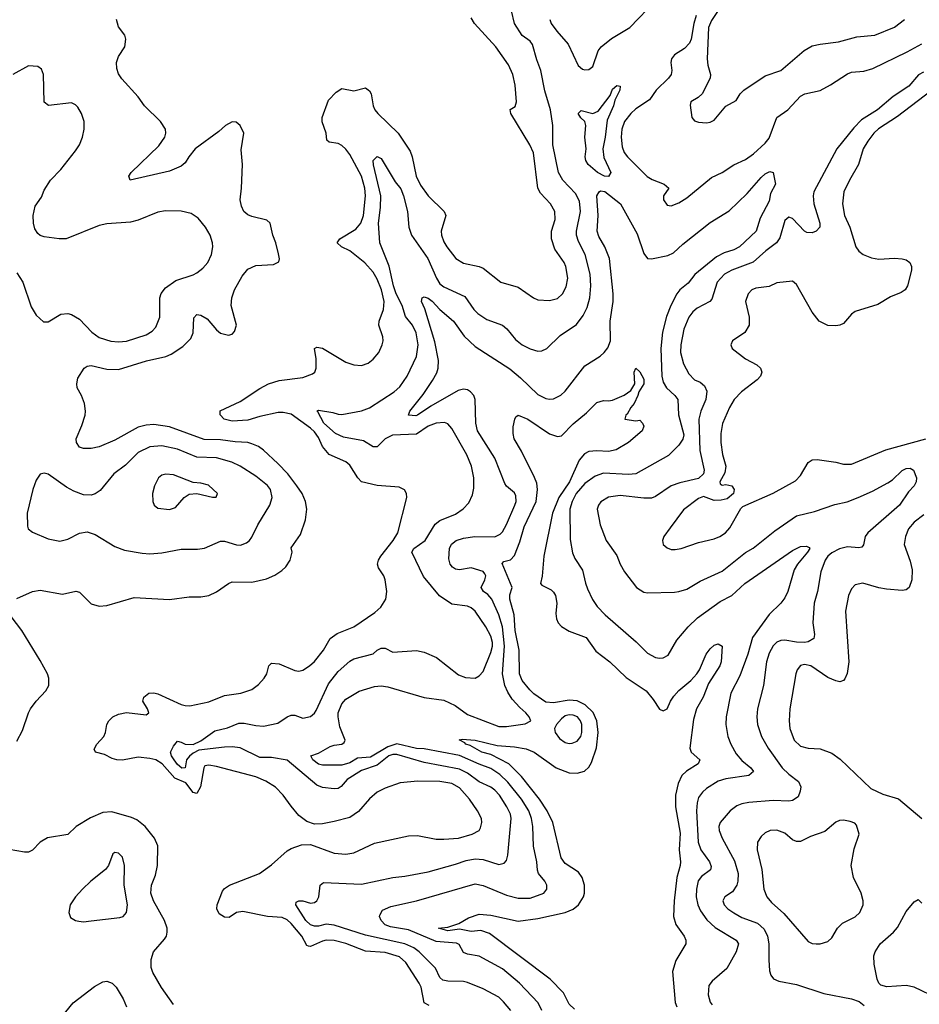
# Model space of a CAD drawing. Header units: inches. Extents: x 1173000 to 1307049, y 522583 to 678455.
# Tile 553 of 617: x 1223925 to 1228517, y 653502 to 658529. Entities that reach past the tile are written whole.
import ezdxf

# ---------------------------------------------------------------- set-up
doc = ezdxf.new("R2010")
doc.units = ezdxf.units.IN
doc.header["$MEASUREMENT"] = 0
doc.layers.add('B2625', color=7, linetype='Continuous')

msp = doc.modelspace()

# ---------------------------------------------------------------- linework, layer by layer
at = {"layer": 'B2625', "color": 5}
for points, elevation in [([(1226631.7, 658530), (1226638.5, 658510), (1226665.8, 658470), (1226724.4, 658404.4), (1226776, 658296), (1226797.3, 658277.3), (1226810, 658272.7), (1226830, 658274.9), (1226850, 658290.6), (1226878.2, 658370), (1226892.7, 658390), (1226946, 658434), (1227039.5, 658490), (1227173.8, 658630)], 1060), ([(1227502.9, 658597.1), (1227455.4, 658524.6), (1227441.5, 658490), (1227433.7, 658330), (1227437.6, 658297.6), (1227451.7, 658250), (1227449.1, 658230), (1227408.8, 658151.2), (1227388.5, 658131.5), (1227351.3, 658110), (1227347.1, 658092.9), (1227355.5, 658030), (1227370, 658013.4), (1227390, 658006.4), (1227430, 658003.6), (1227450, 658006.7), (1227470, 658017), (1227530, 658087.7), (1227582.4, 658117.6), (1227601.6, 658150), (1227620.9, 658170), (1227730, 658243), (1227810, 658270.4), (1227928.2, 658371.8), (1227970, 658395.3), (1228010, 658404.6), (1228104, 658416), (1228197.5, 658442.5), (1228290, 658450.2), (1228390, 658491.3), (1228440.4, 658530)], 1080), ([(1226015.4, 653495.4), (1225990, 653508.9), (1225973.5, 653590), (1225964.6, 653610), (1225895.6, 653715.6), (1225864, 653744), (1225790, 653766.2), (1225690, 653772.9), (1225590, 653813.1), (1225530, 653827.1), (1225490, 653829), (1225470, 653825.1), (1225410, 653796.7), (1225399.1, 653799.1), (1225390, 653802.3), (1225365, 653850), (1225310, 653914), (1225290, 653933.9), (1225265, 653945), (1225189.6, 653949.6), (1225064.1, 653975.9), (1225032.4, 653970), (1224994.3, 653945.7), (1224970, 653946.4), (1224943.8, 653963.8), (1224930.7, 653990), (1224932.2, 654010), (1224961, 654079), (1224970, 654093.1), (1224996.2, 654110), (1225149.5, 654170), (1225210, 654214.4), (1225290, 654285.7), (1225310, 654298), (1225364.2, 654315.8), (1225410, 654317.6), (1225530, 654274.2), (1225590, 654268.4), (1225630, 654275.2), (1225735.9, 654324.1), (1225910, 654363), (1225956, 654364), (1226050, 654346), (1226090, 654344.6), (1226165.2, 654350), (1226234, 654370), (1226269.7, 654390), (1226277.3, 654402.7), (1226284.5, 654430), (1226281.4, 654450), (1226261.4, 654490), (1226221.1, 654550), (1226170, 654607.4), (1226130, 654629.4), (1226070, 654639.7), (1225958, 654642), (1225867.2, 654632.8), (1225790, 654606.5), (1225750, 654586), (1225710, 654550.9), (1225654.3, 654485.7), (1225610, 654456.2), (1225530, 654435), (1225470, 654423.5), (1225430, 654421.3), (1225390, 654435.8), (1225350, 654466.3), (1225310, 654513), (1225269.8, 654570), (1225230.5, 654610.5), (1225181.3, 654641.3), (1225130, 654663.2), (1224930, 654716.5), (1224890, 654722.3), (1224870, 654719.2), (1224864.8, 654710), (1224848.1, 654611.9), (1224830, 654578.7), (1224810, 654582.7), (1224773.1, 654633.1), (1224717.1, 654657.1), (1224652.7, 654730), (1224619.8, 654750), (1224590, 654757.9), (1224530, 654764.5), (1224450, 654749.2), (1224420.9, 654750), (1224396.6, 654756.6), (1224358, 654778), (1224312.3, 654790), (1224305.2, 654805.2), (1224318, 654830), (1224353.8, 654870), (1224362.3, 654890), (1224369.8, 654930), (1224380.9, 654950), (1224399.7, 654970), (1224430, 654983.9), (1224470, 654991.2), (1224570, 654980.4), (1224583.7, 654990), (1224577.4, 655010), (1224554.2, 655050), (1224558.7, 655070), (1224583.6, 655090), (1224610, 655092.9), (1224630, 655088), (1224750, 655033.4), (1224770, 655026.9), (1224793.9, 655026.1), (1224890, 655047.2), (1224970, 655078.4), (1225054, 655090), (1225110, 655108.9), (1225144.7, 655135.3), (1225173.4, 655166.6), (1225185.7, 655190), (1225196.9, 655230), (1225210, 655244.4), (1225250, 655240.2), (1225330, 655206), (1225350, 655203.6), (1225370, 655207.8), (1225404.7, 655230), (1225430, 655253.1), (1225475.3, 655310), (1225510.5, 655369.5), (1225520.9, 655379.1), (1225545.2, 655394.8), (1225629.9, 655430.1), (1225737.9, 655502.1), (1225768.2, 655530), (1225793.5, 655570), (1225799.8, 655610), (1225789.8, 655670), (1225783.5, 655690), (1225756.8, 655730), (1225751.4, 655750), (1225755.6, 655770), (1225767.9, 655790), (1225830.6, 655870), (1225854.8, 655910), (1225900.5, 656090), (1225899.6, 656110), (1225889.7, 656129.7), (1225861.7, 656141.7), (1225750, 656151.4), (1225669.9, 656169.9), (1225650.5, 656190.5), (1225610, 656254.8), (1225590, 656271.4), (1225504.6, 656310), (1225471.1, 656350), (1225450, 656396.8), (1225430, 656424.3), (1225410, 656444.1), (1225310, 656514.9), (1225270, 656524.3), (1225243.7, 656523.7), (1225150, 656503.3), (1225090, 656484.7), (1225010, 656480.3), (1224968.4, 656490), (1224947.5, 656512.5), (1224948.4, 656531.6), (1225050, 656580.1), (1225150, 656645.8), (1225195.8, 656670), (1225250, 656687.1), (1225370, 656703.3), (1225419.2, 656720.8), (1225430.8, 656730), (1225437.8, 656750), (1225438.2, 656798.2), (1225429.6, 656850), (1225442.4, 656857.6), (1225470, 656851.6), (1225590, 656781.3), (1225630, 656767.8), (1225670, 656764.2), (1225704.1, 656775.9), (1225730, 656796.4), (1225757.4, 656830), (1225775.8, 656870), (1225780.5, 656890), (1225778, 656910), (1225758, 656970), (1225759.8, 656990), (1225781.7, 657050), (1225785.8, 657090), (1225771.5, 657150), (1225750, 657205.1), (1225730, 657241.1), (1225687.4, 657287.4), (1225610, 657348.4), (1225568.3, 657370), (1225545.3, 657390), (1225558.7, 657410), (1225640.3, 657459.7), (1225666.3, 657490), (1225679.9, 657530), (1225689.4, 657630.6), (1225686.3, 657670), (1225670.3, 657730), (1225610, 657841), (1225590, 657869.1), (1225570, 657887), (1225550, 657896.5), (1225504.5, 657904.5), (1225493.5, 657913.5), (1225488.7, 657950), (1225468.3, 658008.3), (1225469.1, 658030), (1225501.8, 658118.2), (1225540, 658160), (1225570, 658178.2), (1225630, 658166.7), (1225690, 658181.1), (1225710, 658166.7), (1225719.7, 658150), (1225729.2, 658090), (1225738.5, 658070), (1225753.8, 658050), (1225856.2, 657950), (1225918.5, 657858.5), (1225928.6, 657830), (1225948.8, 657730), (1225970, 657684.4), (1226010, 657630.2), (1226091.8, 657550), (1226100.8, 657530), (1226076.9, 657450), (1226077.8, 657430), (1226090, 657394.9), (1226104.5, 657370), (1226151.8, 657310), (1226190, 657286.4), (1226270, 657269.3), (1226290, 657260.7), (1226381.6, 657190), (1226470, 657163.6), (1226546.7, 657110), (1226570, 657099.1), (1226630, 657095.2), (1226670, 657106.2), (1226695.3, 657130), (1226714.5, 657165.5), (1226722.3, 657210), (1226712.5, 657270), (1226704.2, 657290), (1226657.2, 657357.2), (1226639, 657410), (1226639.5, 657450), (1226658.2, 657510), (1226656.5, 657550), (1226634, 657590), (1226583.2, 657643.2), (1226568.8, 657668.8), (1226546.9, 657850), (1226529.3, 657890), (1226431.8, 658050), (1226428.7, 658071.3), (1226453.5, 658086.5), (1226460.3, 658110), (1226454.8, 658194.8), (1226442.4, 658250), (1226419.2, 658299.2), (1226354.8, 658390), (1226246.6, 658510), (1226230, 658539)], 1080), ([(1226431.4, 653470), (1226395, 653515), (1226370, 653537.7), (1226290, 653581.7), (1226210, 653614.1), (1226190, 653619.2), (1226110, 653620.7), (1226085.2, 653625.2), (1226070, 653639.7), (1226047.2, 653687.2), (1225964.4, 653770), (1225936.8, 653790), (1225890.8, 653810), (1225690, 653854.4), (1225530, 653906.7), (1225490, 653910.4), (1225450, 653901.1), (1225430, 653901.2), (1225410, 653908), (1225384.8, 653930), (1225333.7, 654010), (1225335.9, 654024.1), (1225349, 654031), (1225370, 654030.2), (1225410, 654018.2), (1225430, 654021.8), (1225442, 654030), (1225452.4, 654050), (1225458.7, 654110), (1225476, 654124), (1225670, 654115.5), (1225830, 654149.2), (1225890, 654155.6), (1226010, 654177.7), (1226150, 654216.8), (1226203.8, 654236.2), (1226250, 654244.7), (1226290, 654240.7), (1226370, 654216.6), (1226397.4, 654222.6), (1226410, 654235.5), (1226417.1, 654262.9), (1226433.9, 654450), (1226430, 654472.8), (1226412.2, 654510), (1226373.3, 654570), (1226350, 654595), (1226330, 654611.2), (1226270, 654638.8), (1226210, 654682.4), (1226170, 654702.6), (1225990, 654737.1), (1225850, 654778.3), (1225830, 654778.1), (1225810, 654771.5), (1225750, 654722.6), (1225670, 654696.4), (1225596.3, 654650), (1225565.6, 654614.4), (1225550, 654604.5), (1225530, 654601.7), (1225470, 654609.8), (1225441.1, 654621.1), (1225290, 654748.1), (1225210, 654762.6), (1225150, 654762.3), (1225050, 654810.8), (1225010, 654816.4), (1224970, 654815.8), (1224840.1, 654799.9), (1224810, 654784.7), (1224791.1, 654768.9), (1224776, 654750), (1224770.5, 654709.5), (1224752.7, 654707.3), (1224730, 654726.2), (1224712.8, 654750), (1224699.6, 654770), (1224695.2, 654790), (1224710, 654820.9), (1224730, 654845.8), (1224750, 654841.3), (1224770, 654830.1), (1224811.1, 654828.9), (1224850, 654847.6), (1224921.4, 654898.6), (1224986.5, 654913.5), (1225042.8, 654937.2), (1225070, 654938.1), (1225130, 654925.9), (1225170, 654923), (1225243.2, 654936.8), (1225290, 654970.3), (1225310, 654979), (1225330, 654977.7), (1225370, 654962.8), (1225410, 654971.3), (1225430, 654988), (1225438.6, 655001.4), (1225501.9, 655138.1), (1225550, 655201.4), (1225610, 655254.7), (1225630, 655266.8), (1225730, 655291.8), (1225750, 655310.1), (1225770, 655320.7), (1225790, 655320.1), (1225830, 655300.6), (1225950, 655308), (1225990, 655300.8), (1226052.6, 655272.6), (1226165, 655185), (1226201, 655170), (1226250, 655167.6), (1226270, 655179), (1226290, 655200.9), (1226330, 655298.6), (1226337.5, 655330), (1226338.1, 655350), (1226330, 655381.7), (1226304.9, 655430), (1226250, 655509.8), (1226230, 655526), (1226210, 655534.5), (1226130, 655545), (1226067.5, 655587.5), (1225985.7, 655685.7), (1225927, 655810), (1225937.3, 655830), (1225993.8, 655870), (1226045.6, 655954.4), (1226070, 655972.6), (1226150, 656005.4), (1226188.8, 656031.2), (1226217.2, 656062.8), (1226236.5, 656103.5), (1226242.7, 656137.3), (1226243.2, 656190), (1226231.7, 656250), (1226207.8, 656307.8), (1226130, 656442.9), (1226110, 656466), (1226093, 656473), (1226050, 656468.7), (1226010, 656454.2), (1225950, 656413.6), (1225828, 656408), (1225791.1, 656390), (1225750, 656348.4), (1225730, 656348.6), (1225679.9, 656379.9), (1225577.3, 656397.3), (1225536.8, 656416.8), (1225477.7, 656470), (1225447.2, 656527.2), (1225440.9, 656530), (1225450, 656536.4), (1225523.9, 656523.9), (1225550, 656514.7), (1225570, 656514.2), (1225670, 656533.1), (1225710, 656547.9), (1225836.4, 656630), (1225864.5, 656655.5), (1225903.2, 656710), (1225951.2, 656810), (1225959.4, 656870), (1225948.1, 656930), (1225929.6, 656969.6), (1225894.7, 657014.7), (1225877.1, 657070), (1225847.3, 657130), (1225833.4, 657170), (1225810.5, 657270.5), (1225763.5, 657390), (1225756.6, 657490), (1225766.2, 657570), (1225768.2, 657630), (1225731.6, 657788.4), (1225730, 657811.3), (1225750, 657830.8), (1225770, 657820.5), (1225842.1, 657702.1), (1225870, 657665.2), (1225883.9, 657630), (1225904.1, 657550), (1225910.8, 657470), (1225924, 657430), (1226008.1, 657310), (1226051.8, 657210), (1226070, 657180.9), (1226090, 657165.1), (1226196.9, 657116.9), (1226243.2, 657050), (1226262.7, 657030), (1226310, 656998.8), (1226390.1, 656970.1), (1226411.8, 656951.8), (1226456.5, 656896.5), (1226490.3, 656870), (1226530, 656849.3), (1226570, 656837.2), (1226590, 656838.6), (1226616.3, 656850), (1226683, 656917), (1226766.5, 656973.5), (1226801.3, 657018.7), (1226820.7, 657059.3), (1226835.4, 657110), (1226840.2, 657170), (1226836.1, 657230), (1226811.4, 657330), (1226777.7, 657397.7), (1226766.9, 657430), (1226767.1, 657450), (1226787.4, 657550), (1226782.3, 657602.3), (1226761.2, 657641.2), (1226698, 657710), (1226675.9, 657750), (1226645.8, 657890), (1226645.5, 657990), (1226633.9, 658070), (1226605.4, 658165.4), (1226585.3, 658270), (1226564.3, 658324.3), (1226543, 658403), (1226530, 658419.9), (1226489.2, 658449.2), (1226450.5, 658510), (1226435, 658575)], 1060), ([(1227377.4, 658550), (1227366, 658510), (1227352.4, 658430), (1227343.8, 658410), (1227317.6, 658382.4), (1227267.3, 658350), (1227251.4, 658330), (1227247.9, 658310), (1227253.6, 658270), (1227249.4, 658250), (1227236.3, 658230), (1227173.1, 658170), (1227139.1, 658120.9), (1227070, 658074.5), (1227044.2, 658050), (1227012.2, 658010), (1226998.3, 657970), (1226995, 657930), (1226999.4, 657879.4), (1227010, 657852), (1227026.7, 657830), (1227128.2, 657728.2), (1227153.4, 657713.4), (1227214, 657690), (1227238, 657670), (1227210.4, 657630), (1227210.5, 657610), (1227230, 657582), (1227250, 657579.3), (1227290, 657594.4), (1227330, 657619.5), (1227456.5, 657723.5), (1227510, 657749.1), (1227570, 657788.2), (1227630, 657816.2), (1227670, 657844.1), (1227730, 657898.3), (1227750, 657923.8), (1227789.9, 658030.1), (1227844.8, 658070), (1227910, 658138.9), (1227932.3, 658150), (1228010, 658167.8), (1228063.5, 658196.5), (1228150, 658253.2), (1228170, 658260.7), (1228233.7, 658266.3), (1228279.9, 658280.1), (1228455, 658365), (1228530, 658406.8)], 1060), ([(1223910, 655574.9), (1223990.8, 655609.2), (1224030, 655616.9), (1224143.1, 655596.9), (1224212.2, 655612.2), (1224230, 655606.3), (1224290, 655546.7), (1224330, 655535.3), (1224370, 655537.7), (1224510, 655579.1), (1224690, 655568.9), (1224790, 655582.3), (1224850, 655582), (1224890, 655588.9), (1224930, 655608.1), (1224990, 655650.2), (1225010, 655659.1), (1225110, 655657.3), (1225185.4, 655674.6), (1225226.8, 655693.2), (1225262.5, 655717.5), (1225283.6, 655736.4), (1225305.6, 655770), (1225315.3, 655810), (1225310, 655832), (1225358.8, 655901.2), (1225383.7, 655976.3), (1225389.8, 656030), (1225383.9, 656070), (1225366.6, 656110), (1225339.4, 656150), (1225294, 656210), (1225243, 656263), (1225170, 656330.6), (1225143.1, 656350), (1225110, 656364.6), (1225090, 656371.2), (1225025.6, 656374.4), (1224950, 656384.9), (1224866.3, 656386.3), (1224690, 656450.8), (1224610, 656463.2), (1224570, 656459.6), (1224530, 656449.2), (1224410, 656382.4), (1224330, 656349), (1224290, 656339.3), (1224250, 656339.8), (1224230, 656346.6), (1224214.3, 656370), (1224213.7, 656390), (1224242.7, 656457.3), (1224258.5, 656510), (1224260.4, 656530), (1224255.1, 656570), (1224241.1, 656610), (1224218.9, 656650), (1224216.3, 656670), (1224221, 656699), (1224254, 656750), (1224270, 656761.1), (1224290, 656763.9), (1224370, 656744.8), (1224430, 656744), (1224573, 656787), (1224670.6, 656809.4), (1224698.9, 656821.1), (1224758.5, 656861.5), (1224798.3, 656901.7), (1224809.8, 656930.2), (1224813.4, 657006.6), (1224830, 657024.2), (1224850, 657020.2), (1224882.1, 657002.1), (1224930, 656945.2), (1224950, 656928.1), (1224990, 656918), (1225010, 656924.4), (1225022.3, 656937.7), (1225031, 656970), (1225004.8, 657070), (1225007.4, 657110), (1225021.5, 657150), (1225059.9, 657220.1), (1225090, 657254.9), (1225130, 657274.9), (1225220.5, 657279.5), (1225247.3, 657292.7), (1225251.2, 657308.8), (1225246, 657334), (1225232.5, 657390), (1225216.8, 657430), (1225204.2, 657490), (1225186.1, 657506.1), (1225110, 657524.5), (1225090, 657533.5), (1225069.8, 657550), (1225056.6, 657576.6), (1225049.8, 657610), (1225057.6, 657670), (1225063.1, 657790), (1225055.6, 657864.4), (1225069.6, 657950), (1225050, 657989.4), (1225030, 658005.6), (1225010, 658008), (1224974.9, 657990), (1224940.9, 657959.1), (1224821.2, 657870), (1224788, 657830), (1224770, 657798), (1224750, 657781.8), (1224690, 657755.9), (1224489, 657710), (1224481.6, 657730), (1224493.6, 657750), (1224635, 657885), (1224665.6, 657930), (1224670.7, 657950), (1224668.5, 657970), (1224644, 658010), (1224562.4, 658090), (1224530, 658136.2), (1224446.7, 658226.7), (1224430, 658252.3), (1224420.7, 658280.7), (1224419.8, 658310), (1224430, 658342), (1224462, 658390), (1224467, 658430), (1224462, 658450), (1224430, 658492.7), (1224419.2, 658530)], 1120), ([(1223910, 657237.3), (1223940.4, 657190), (1223983.1, 657063.1), (1224010, 657021), (1224047.3, 656987.3), (1224070, 656986.8), (1224134.6, 657025.4), (1224170, 657029.1), (1224190, 657024.9), (1224230, 657000.7), (1224294.1, 656934.1), (1224330, 656906.3), (1224390, 656888), (1224430, 656884.4), (1224470, 656887.4), (1224570, 656920.2), (1224600.5, 656939.5), (1224619.7, 656960.3), (1224641.2, 657010), (1224641.1, 657110), (1224648, 657132), (1224670, 657160.8), (1224721.9, 657198.1), (1224810, 657227.1), (1224830, 657237.7), (1224859.7, 657260.3), (1224884.8, 657290), (1224904.8, 657330), (1224911.1, 657370), (1224909.7, 657390), (1224896.9, 657430), (1224874, 657470), (1224835.6, 657515.6), (1224799.6, 657539.6), (1224750, 657552.2), (1224670, 657553.1), (1224630, 657547.4), (1224530, 657506.4), (1224490, 657495.1), (1224370, 657486.8), (1224330, 657478.8), (1224162, 657410), (1224126, 657410), (1224050, 657420.7), (1224030, 657427), (1224016.9, 657436.9), (1224001.7, 657461.7), (1223995.1, 657490), (1223994.7, 657530), (1224003.3, 657576.7), (1224036.6, 657623.4), (1224050, 657658.8), (1224082.9, 657710), (1224135.8, 657764.2), (1224210, 657859.1), (1224229.7, 657890), (1224245.4, 657930), (1224253.7, 657970), (1224254, 658010), (1224241.3, 658050), (1224222, 658082), (1224210, 658095.1), (1224190, 658104.5), (1224072, 658092), (1224050, 658109), (1224047, 658250), (1224037, 658277), (1224018, 658290), (1223970, 658294.5), (1223890.2, 658249.8)], 1140), ([(1228538.2, 658261.8), (1228512.4, 658247.6), (1228463.2, 658190), (1228382.9, 658137.1), (1228303.8, 658070), (1228221.8, 658018.2), (1228182.6, 657977.4), (1228095, 657870), (1227978.9, 657650), (1227975.3, 657630), (1227979.1, 657590), (1228009.6, 657490), (1228008.3, 657470), (1227990.8, 657450), (1227970, 657440.3), (1227942.4, 657442.4), (1227929.9, 657449.9), (1227870, 657514.8), (1227850, 657520.8), (1227830, 657504), (1227804.4, 657415.6), (1227788.5, 657390), (1227733.8, 657350), (1227668, 657292), (1227559, 657250), (1227522.2, 657230), (1227484.7, 657190), (1227458, 657102), (1227447.4, 657090), (1227382.7, 657057.3), (1227361.6, 657038.4), (1227340.4, 657010), (1227315.4, 656950), (1227300.1, 656870), (1227298.3, 656830), (1227312.3, 656772.3), (1227340.6, 656720.6), (1227370, 656691.3), (1227398, 656678), (1227420.3, 656660.3), (1227432.9, 656632.9), (1227426.9, 656590), (1227402.1, 656530), (1227390.7, 656489.3), (1227397.2, 656330), (1227419.4, 656230), (1227416, 656210), (1227390, 656186.4), (1227294.6, 656165.4), (1227250.1, 656149.9), (1227170, 656094.4), (1227150, 656086.6), (1227110, 656087), (1226990, 656100.7), (1226930, 656091.7), (1226892, 656068), (1226878.9, 656050), (1226873.1, 656030), (1226888.1, 655950), (1226919, 655870), (1226973.6, 655793.6), (1226990.2, 655750.2), (1227012, 655710), (1227074, 655630), (1227110, 655606.3), (1227130, 655602.6), (1227266.5, 655606.5), (1227290, 655609.2), (1227330, 655622.2), (1227397.5, 655662.5), (1227510, 655712.9), (1227630, 655809.2), (1227668.6, 655831.4), (1227780, 655920), (1227890, 655996.9), (1227981.8, 656018.2), (1228085.8, 656054.2), (1228148.4, 656068.4), (1228205.1, 656090), (1228278, 656122), (1228355.3, 656164.7), (1228379.3, 656180.7), (1228430, 656227.6), (1228450, 656238), (1228470, 656238.9), (1228487.7, 656230), (1228503, 656190), (1228501.3, 656170), (1228490.2, 656150), (1228461, 656119), (1228415.7, 656050), (1228254.7, 655910), (1228240.6, 655890), (1228231.8, 655848.2), (1228223, 655837), (1228207.9, 655832.1), (1228150, 655837.5), (1228110, 655827.7), (1228070, 655806.5), (1228050.2, 655790), (1228037, 655770), (1228014.8, 655710), (1227997.1, 655610), (1227979.7, 655550), (1227973.2, 655450), (1227981.3, 655390), (1227978.9, 655370), (1227950, 655352.8), (1227930.1, 655349.9), (1227890, 655351.1), (1227830, 655361.9), (1227810, 655359.9), (1227790, 655350.6), (1227770, 655332.4), (1227750, 655295.4), (1227737, 655250), (1227720.6, 655130), (1227691.6, 655010), (1227687.8, 654970), (1227690.2, 654930), (1227711.8, 654870), (1227745.2, 654810), (1227816.3, 654710), (1227850, 654677.1), (1227899.5, 654639.5), (1227911.8, 654611.8), (1227909.4, 654590), (1227898.6, 654561.4), (1227870, 654542.5), (1227850, 654539.1), (1227770, 654541.9), (1227646.7, 654533.3), (1227610, 654525.7), (1227585.4, 654514.6), (1227551.6, 654490), (1227500.8, 654430), (1227493.6, 654410), (1227495.5, 654390), (1227511, 654350), (1227574, 654234), (1227592.5, 654170), (1227590.8, 654130), (1227585, 654110), (1227563.7, 654076.3), (1227524.9, 654050), (1227513.4, 654030), (1227520.2, 654010), (1227539.6, 653990), (1227570, 653968.7), (1227610, 653946), (1227690, 653916), (1227725.1, 653885.1), (1227741.7, 653850), (1227749.3, 653810.7), (1227748.3, 653728.3), (1227752.7, 653672.7), (1227758.4, 653650), (1227771.8, 653631.8), (1227800.2, 653620.2), (1227890, 653602.4), (1228030, 653556.9), (1228170, 653530.4), (1228210, 653517.1), (1228235.8, 653495.8)], 1060), ([(1228677.3, 658242.7), (1228404.9, 658035.1), (1228308.2, 657971.8), (1228284.8, 657950), (1228253.1, 657910), (1228230.6, 657869.4), (1228206.7, 657790), (1228160.2, 657710), (1228132.1, 657650), (1228125.2, 657590), (1228134.3, 657530), (1228161.6, 657470), (1228192.9, 657370), (1228208.1, 657348.1), (1228230, 657330.2), (1228272.8, 657312.8), (1228310, 657306.1), (1228390, 657311.5), (1228430, 657308.6), (1228450, 657303), (1228469.1, 657290), (1228477.1, 657270), (1228476, 657250), (1228456.5, 657170), (1228444.9, 657150), (1228424.1, 657135.9), (1228370, 657114.2), (1228304.6, 657075.4), (1228190, 657039.7), (1228170, 657025.6), (1228130, 656978.7), (1228111.1, 656968.9), (1228090, 656966.2), (1228050, 656967.6), (1228005.4, 656990), (1227970, 657036.9), (1227890, 657176.9), (1227870, 657195.1), (1227790, 657185.1), (1227750, 657167.6), (1227681.8, 657158.2), (1227662.4, 657150), (1227643.1, 657130), (1227629.2, 657090), (1227647.9, 657010), (1227648.8, 656970), (1227627, 656933), (1227562.8, 656890), (1227554, 656870), (1227560.7, 656850), (1227630, 656798), (1227686.9, 656766.9), (1227706, 656750), (1227713.1, 656730), (1227705.7, 656710), (1227688.9, 656690), (1227609.2, 656630), (1227572, 656590), (1227547.8, 656550), (1227512, 656468), (1227503.7, 656416.3), (1227504.4, 656370), (1227512.9, 656310), (1227529.5, 656249.5), (1227524.4, 656215.6), (1227498.3, 656170), (1227499.6, 656159.6), (1227510, 656152.4), (1227530, 656156.1), (1227559.1, 656150), (1227571.8, 656130), (1227568.4, 656110), (1227536.4, 656083.6), (1227504.7, 656075.3), (1227470, 656074), (1227414.7, 656094.7), (1227390, 656085.1), (1227313.4, 656026.6), (1227244.5, 655935.5), (1227213.1, 655890), (1227205.2, 655870), (1227209, 655850), (1227230, 655833.1), (1227250, 655824.9), (1227270, 655824.7), (1227301.2, 655830), (1227390, 655860.2), (1227470, 655878.9), (1227498, 655890), (1227527.3, 655910), (1227550, 655934.3), (1227606.4, 656033.6), (1227616.2, 656043.8), (1227770, 656111.8), (1227884.3, 656175.7), (1227910, 656201.7), (1227950, 656268.8), (1227970, 656282.4), (1227995.9, 656284.1), (1228090, 656270.2), (1228130, 656259.7), (1228170, 656259.3), (1228346.1, 656333.9), (1228550, 656389.5)], 1080), ([(1226589.8, 653470), (1226570.7, 653510), (1226476.2, 653610), (1226390, 653682.6), (1226270, 653747.4), (1226210, 653758), (1226190, 653766.8), (1226167.3, 653807.3), (1226154.2, 653814.2), (1226050, 653822.1), (1225910, 653881.9), (1225818.1, 653898.1), (1225790, 653908.1), (1225770.7, 653930), (1225761.1, 653950), (1225762.9, 653957.1), (1225777.4, 653982.6), (1225818.7, 654001.3), (1225950, 654030.1), (1226250, 654117.3), (1226290, 654108.8), (1226410, 654059), (1226470, 654044.3), (1226530, 654044.3), (1226601.1, 654070), (1226615.1, 654090), (1226615.5, 654110), (1226606.2, 654130), (1226573.6, 654170), (1226567.5, 654187.5), (1226563.9, 654230), (1226548, 654310), (1226544.1, 654410), (1226537.3, 654450), (1226522.9, 654490), (1226486, 654550), (1226416, 654636), (1226375.9, 654675.9), (1226330, 654706.7), (1226270, 654727.5), (1226170, 654773.2), (1225990, 654807.3), (1225950, 654809), (1225850, 654831.4), (1225803.3, 654816.7), (1225715.4, 654764.6), (1225650, 654759), (1225610, 654734.9), (1225570, 654722.7), (1225470, 654723.2), (1225450, 654729), (1225421.8, 654750), (1225411.6, 654770), (1225450, 654784.3), (1225510, 654818.4), (1225530, 654826), (1225569.7, 654830.3), (1225580.7, 654839.3), (1225587, 654850), (1225558.9, 654918.9), (1225549.8, 654969.8), (1225550.8, 654990), (1225570, 655037.1), (1225590, 655059.3), (1225658.5, 655101.5), (1225735.5, 655124.5), (1225770, 655127.9), (1225803.4, 655123.4), (1225990, 655068.1), (1226090, 655054.9), (1226147, 655027), (1226210, 654981.9), (1226370, 654920.7), (1226410, 654920.9), (1226505.4, 654934.6), (1226533.6, 654950), (1226524.7, 654970), (1226508.2, 654990), (1226477, 655017), (1226439.4, 655059.4), (1226416, 655096), (1226400.9, 655130), (1226389.5, 655190), (1226399.3, 655330), (1226388.8, 655430), (1226371.3, 655491.3), (1226334.8, 655570), (1226314.1, 655594.1), (1226292.4, 655610), (1226281, 655630), (1226299.5, 655670), (1226303.4, 655690), (1226299.5, 655699.5), (1226290, 655712.4), (1226230, 655730.6), (1226170, 655720.6), (1226150, 655724.2), (1226134.5, 655734.5), (1226122.4, 655750), (1226115.9, 655775.9), (1226119.3, 655830), (1226129.3, 655850.7), (1226153, 655870), (1226190, 655882.6), (1226248.7, 655891.3), (1226350, 655888.7), (1226377.9, 655902.1), (1226390, 655914.9), (1226410, 655952), (1226453, 656050), (1226458.9, 656070), (1226457.5, 656097.5), (1226450, 656112.8), (1226410, 656148), (1226401, 656161), (1226349.8, 656290), (1226262.4, 656430), (1226252.8, 656470), (1226250.4, 656590), (1226242.2, 656610), (1226226.3, 656630), (1226210, 656639.9), (1226190, 656642.6), (1226163.1, 656636.9), (1226024.2, 656555.8), (1225955.8, 656510), (1225946.9, 656506.9), (1225909.5, 656510), (1225915.6, 656530), (1225983.7, 656616.3), (1226032.2, 656687.8), (1226053.8, 656726.2), (1226061.5, 656750), (1226062.1, 656790), (1226044.7, 656884.7), (1225993.7, 657053.7), (1225975.4, 657090), (1225979.3, 657110), (1225990, 657114.3), (1226010, 657106.7), (1226030, 657091.6), (1226069.1, 657049.1), (1226139.3, 656990), (1226194.3, 656914.3), (1226250, 656861.3), (1226426, 656746), (1226480.8, 656700.8), (1226570, 656615.8), (1226610, 656595.5), (1226630, 656591.3), (1226650, 656593.8), (1226686.9, 656613.1), (1226710, 656632.9), (1226810, 656762.4), (1226888.2, 656811.8), (1226908.2, 656830), (1226926.4, 656853.6), (1226939.8, 656890), (1226938.1, 656990), (1226953.7, 657090), (1226953.9, 657130), (1226934.6, 657310), (1226911.3, 657370), (1226881.7, 657421.7), (1226872.4, 657450), (1226877.7, 657530), (1226870.3, 657629.7), (1226882.9, 657650), (1226890, 657655.4), (1226912.2, 657652.2), (1226991.1, 657590), (1227076.7, 657436.7), (1227110, 657334.9), (1227130, 657310.3), (1227150, 657308), (1227234, 657326), (1227261.5, 657338.5), (1227310, 657383.2), (1227450, 657494.7), (1227546.1, 657553.9), (1227638.5, 657641.5), (1227710, 657723.8), (1227730, 657741.6), (1227754.6, 657754.6), (1227770.4, 657750), (1227782, 657690), (1227757.4, 657642.6), (1227750, 657602.7), (1227703.6, 657516.4), (1227683.2, 657450), (1227599, 657370), (1227570, 657354), (1227521.1, 657338.9), (1227482.2, 657317.8), (1227371, 657229), (1227336.1, 657183.9), (1227295.2, 657150), (1227279.8, 657130), (1227248.1, 657070), (1227225.8, 657014.2), (1227205.5, 656934.5), (1227197.7, 656850), (1227203, 656710), (1227210, 656679), (1227226.2, 656650), (1227269.3, 656610), (1227284.3, 656590), (1227287.5, 656512.5), (1227314.2, 656410), (1227310, 656387.6), (1227290, 656357.8), (1227236.6, 656303.4), (1227070, 656211.2), (1227033.1, 656206.9), (1226905.4, 656214.6), (1226861.5, 656198.5), (1226810, 656162), (1226764.6, 656110), (1226745.1, 656070), (1226733.5, 656030), (1226734.8, 655874.8), (1226746.7, 655806.7), (1226757.9, 655777.9), (1226798.1, 655718.1), (1226812.2, 655652.2), (1226823.4, 655623.4), (1226849.4, 655569.4), (1226873.1, 655533.1), (1226913.1, 655490), (1227072, 655352), (1227130, 655294.9), (1227170, 655272.4), (1227190.9, 655269.1), (1227210, 655270.3), (1227234.7, 655285.3), (1227278.3, 655361.7), (1227336.8, 655430), (1227384.3, 655475.7), (1227500.9, 655559.1), (1227559.8, 655590), (1227626.5, 655650), (1227870, 655819.4), (1227910, 655838.9), (1227940.7, 655840.7), (1227955.2, 655835.2), (1227957.4, 655830), (1227946.3, 655810), (1227895.2, 655750), (1227878.8, 655721.2), (1227845.1, 655610), (1227830, 655576.8), (1227810, 655550.8), (1227750, 655492.1), (1227665.6, 655374.4), (1227641.9, 655290), (1227600.8, 655179.2), (1227554.5, 655090), (1227530.2, 654970), (1227529.1, 654930), (1227539.7, 654870), (1227554.2, 654830), (1227581.6, 654781.6), (1227610, 654747.6), (1227657.1, 654710), (1227670.4, 654690), (1227646.8, 654670), (1227530, 654653.1), (1227490, 654640.6), (1227430, 654603.1), (1227410, 654586), (1227390, 654557.6), (1227382.1, 654530), (1227379.8, 654490), (1227387.8, 654330), (1227402.3, 654290), (1227445.3, 654230), (1227454.4, 654205.6), (1227451.2, 654188.8), (1227405.2, 654154.8), (1227388.1, 654131.9), (1227378.8, 654090), (1227378.1, 654050), (1227386.4, 654010), (1227399.1, 653979.1), (1227432.6, 653932.6), (1227474.3, 653894.3), (1227581.5, 653830), (1227593.4, 653810), (1227582.3, 653770), (1227534.8, 653685.2), (1227459, 653621), (1227442, 653598), (1227439.1, 653550), (1227450, 653513.4), (1227459.3, 653499.3)], 1040), ([(1226756.5, 653476.5), (1226730, 653503.5), (1226699.9, 653559.9), (1226632.4, 653630), (1226323.1, 653863.1), (1226279, 653879), (1226230, 653873.8), (1226170, 653885.3), (1226110, 653877.4), (1226062.9, 653890), (1226110, 653896.1), (1226166.1, 653913.9), (1226215.9, 653944.1), (1226270, 653962.6), (1226330, 653957.2), (1226470, 653927.4), (1226570, 653940.1), (1226708.6, 653971.4), (1226750, 653988.2), (1226778, 654010), (1226802.6, 654050), (1226808.4, 654070), (1226807.4, 654110), (1226796.4, 654150), (1226777, 654177), (1226710, 654221.8), (1226689.3, 654249.3), (1226647, 654430), (1226617.5, 654490), (1226577.5, 654550), (1226485.6, 654665.6), (1226420.8, 654730), (1226330, 654777.1), (1226283.1, 654790), (1226223.9, 654823.9), (1226201.6, 654830), (1226197.5, 654837.5), (1226168, 654852), (1226183.9, 654856.1), (1226250, 654850.2), (1226362.8, 654822.8), (1226450, 654817.5), (1226510, 654805.8), (1226551, 654790), (1226663.9, 654710), (1226730, 654684.1), (1226770, 654683), (1226807.9, 654692.1), (1226830, 654712.6), (1226842.8, 654737.2), (1226868.3, 654811.7), (1226877, 654890), (1226871.4, 654950), (1226852, 654992), (1226810.8, 655030.8), (1226770, 655051.8), (1226730, 655055.1), (1226650, 655040.9), (1226610, 655045.3), (1226550, 655087.7), (1226528.4, 655108.4), (1226490, 655155.8), (1226476.2, 655190), (1226473.7, 655310), (1226454, 655410), (1226448.3, 655490), (1226426.4, 655570), (1226427.1, 655592.9), (1226438.5, 655630), (1226387.7, 655752.3), (1226396.4, 655763.6), (1226430, 655770.7), (1226450, 655793), (1226477.4, 655862.6), (1226499.3, 655940.7), (1226561.9, 656070), (1226568.6, 656130), (1226563.7, 656163.7), (1226552.7, 656192.7), (1226487.1, 656327.1), (1226449.7, 656390), (1226443.6, 656416.4), (1226444.5, 656450), (1226452.3, 656490), (1226458, 656502), (1226470, 656510.3), (1226518.4, 656490), (1226630, 656414.7), (1226670, 656401.1), (1226690, 656404.9), (1226750, 656465.7), (1226817.8, 656522.2), (1226870, 656574), (1226905.4, 656585.4), (1226930, 656582.8), (1226950, 656587.3), (1227010, 656612), (1227043.5, 656636.5), (1227065.4, 656670), (1227061.6, 656730), (1227070, 656750.8), (1227090, 656730.6), (1227110, 656694.8), (1227110.2, 656669.8), (1227084.9, 656630), (1227080.4, 656610), (1227061.6, 656570), (1227043.8, 656550), (1227025.5, 656514.5), (1227018, 656510), (1227014, 656490), (1227070, 656481), (1227090, 656484.7), (1227104.7, 656470), (1227110, 656454), (1227102, 656430), (1227032.4, 656370), (1226970, 656333), (1226930, 656323.8), (1226870, 656328.4), (1226830, 656324.2), (1226807.8, 656312.2), (1226780.4, 656279.6), (1226731.8, 656170), (1226677.3, 656090), (1226644.9, 656010), (1226600.1, 655790), (1226592, 655688), (1226582.6, 655650), (1226590, 655641.3), (1226637.6, 655617.6), (1226650, 655607.2), (1226660.2, 655590), (1226667.3, 655550), (1226661.9, 655498.1), (1226665.1, 655470), (1226674, 655450), (1226690, 655431.9), (1226730, 655406.5), (1226815.6, 655375.6), (1226865.7, 655305.7), (1226936.5, 655250), (1227020.8, 655170), (1227122, 655102), (1227158.7, 655058.7), (1227190, 655008.8), (1227210, 655000.3), (1227230, 655010.5), (1227247.3, 655050), (1227264.3, 655075.7), (1227290, 655103.6), (1227350, 655154.7), (1227381, 655190), (1227394.6, 655210), (1227429, 655290), (1227450, 655316.5), (1227470, 655335.3), (1227490, 655343), (1227510.4, 655330.4), (1227505.7, 655250), (1227498.5, 655230), (1227440.6, 655139.4), (1227412.7, 655070), (1227378.7, 655010), (1227363.9, 654956.1), (1227345.6, 654810), (1227351.7, 654790), (1227395.8, 654750), (1227387.4, 654730), (1227328.2, 654691.8), (1227304.3, 654670), (1227285.5, 654630), (1227272.5, 654570), (1227272.3, 654510), (1227295.9, 654375.9), (1227291.5, 654290), (1227297.8, 654230), (1227296.4, 654210), (1227279.7, 654150), (1227264.7, 654030), (1227261.9, 653950), (1227273.6, 653910), (1227315.9, 653850), (1227324.5, 653830), (1227324.3, 653810), (1227273.5, 653726.5), (1227257.7, 653670), (1227271.4, 653511.4), (1227278.3, 653490)], 1020), ([(1228539.5, 656000.5), (1228490, 655963.5), (1228462.2, 655930), (1228445.8, 655890), (1228440.2, 655850), (1228470, 655764), (1228479.6, 655719.6), (1228479, 655670), (1228465.3, 655630), (1228450, 655617.7), (1228430, 655615.3), (1228350, 655622.4), (1228310, 655627.7), (1228228.3, 655651.7), (1228190, 655643.5), (1228170, 655624.2), (1228155, 655590), (1228139.8, 655510), (1228156.8, 655250), (1228149.3, 655190.7), (1228136.8, 655163.2), (1228130, 655155.1), (1228111.3, 655148.7), (1228090, 655152.9), (1228050, 655170.7), (1227962.4, 655230), (1227930, 655237.5), (1227910, 655231.6), (1227893, 655210), (1227886.4, 655190), (1227856.3, 655010), (1227851.9, 654950), (1227856.3, 654910), (1227878.5, 654850), (1227910, 654819.3), (1227950, 654809.4), (1228010, 654806.2), (1228070, 654785.2), (1228113.1, 654753.1), (1228270, 654603.8), (1228330, 654574.9), (1228410.4, 654550.4), (1228530, 654450.3)], 1080), ([(1223910, 654846), (1223940, 654900), (1223969.8, 654990), (1223980.4, 655010), (1224009.7, 655050), (1224058.2, 655101.8), (1224073.3, 655130), (1224073.4, 655166.6), (1224066.3, 655190), (1224030, 655257), (1223935.8, 655410), (1223882.2, 655482.2)], 1120), ([(1224710, 653501.2), (1224648.5, 653588.5), (1224604.4, 653664.4), (1224596.3, 653690), (1224595.8, 653730), (1224607.3, 653770), (1224664.7, 653835.3), (1224673.8, 653850), (1224678.5, 653870), (1224677.5, 653890), (1224665, 653930), (1224607.5, 654030), (1224593.7, 654070), (1224598.1, 654110), (1224618.1, 654161.9), (1224629.1, 654210), (1224630.7, 654310.7), (1224613.5, 654350), (1224565.7, 654410), (1224523.3, 654443.3), (1224496, 654456), (1224395.5, 654484.5), (1224350, 654481), (1224285.9, 654454.1), (1224212.7, 654410), (1224170.2, 654369.8), (1224067.6, 654352.4), (1224030.4, 654330), (1223990, 654289.6), (1223970, 654279.6), (1223950, 654278.7), (1223872.1, 654292.1)], 1120), ([(1228611.9, 653531.9), (1228489.8, 653589.8), (1228450, 653597.7), (1228351.3, 653591.3), (1228320.1, 653600.1), (1228309.3, 653610), (1228300.9, 653630), (1228286.9, 653706.9), (1228285.1, 653750), (1228291, 653770), (1228316.4, 653810), (1228384.8, 653870), (1228405.8, 653894.2), (1228450, 653975.3), (1228490, 654024.9), (1228510, 654038), (1228530, 654018)], 1060), ([(1224116, 653410), (1224197.2, 653510), (1224307.4, 653592.6), (1224350, 653617.6), (1224370, 653619.5), (1224397.3, 653610), (1224418, 653590), (1224453.4, 653530), (1224470.8, 653490)], 1120)]:
    msp.add_lwpolyline(points, dxfattribs=dict(at, elevation=elevation))
for points, elevation in [([(1226930, 657729), (1226910, 657731), (1226874.4, 657750), (1226826, 657790), (1226814.2, 657810), (1226811.8, 657830), (1226816.2, 657870), (1226809.8, 657930.2), (1226815.1, 657990), (1226809.5, 658010), (1226788.8, 658028.8), (1226776.2, 658050), (1226790, 658065.5), (1226850, 658050.2), (1226878.1, 658061.9), (1226938.5, 658141.5), (1226950, 658174.9), (1226973.7, 658193.7), (1226990.7, 658190.7), (1226987.7, 658170), (1226961.8, 658118.2), (1226955.9, 658090), (1226923.6, 658016.4), (1226913.9, 657930), (1226901.7, 657870), (1226906.3, 657826.3), (1226942.5, 657750)], 1040), ([(1224650, 656353.1), (1224590, 656348.3), (1224530, 656319.9), (1224464.5, 656255.5), (1224405.5, 656210), (1224335.1, 656124.9), (1224310, 656108.3), (1224290, 656101.1), (1224250, 656103.5), (1224202, 656122), (1224163.3, 656143.3), (1224070, 656209.6), (1224050, 656213.6), (1224030, 656209.4), (1224010, 656178), (1223992.4, 656130), (1223962.9, 656010), (1223964.2, 655944.2), (1223969.1, 655929.1), (1223990, 655912.4), (1224070, 655879.5), (1224130, 655867.6), (1224170, 655877), (1224230, 655907), (1224270, 655913.7), (1224310, 655901.1), (1224410, 655840.3), (1224460.4, 655820.4), (1224550, 655804.9), (1224590, 655802.2), (1224650, 655806.4), (1224750, 655826), (1224833.4, 655826.6), (1224868.8, 655831.2), (1224950, 655867.1), (1224970, 655866.4), (1225032.1, 655847.9), (1225052.9, 655847.1), (1225082.3, 655857.8), (1225098.4, 655870), (1225110, 655887.3), (1225140.4, 655950), (1225202.3, 656050), (1225212.9, 656090), (1225205.3, 656130), (1225190, 656151.6), (1225130, 656198.2), (1225050.4, 656250.4), (1225007.8, 656270), (1224930, 656292.4), (1224830, 656295.2), (1224730, 656336.4)], 1140), ([(1224670.3, 656209.7), (1224650, 656204.2), (1224632.7, 656190), (1224612.7, 656150), (1224603, 656110), (1224604.9, 656070), (1224611, 656050), (1224630, 656034.8), (1224690, 656028.5), (1224720.7, 656039.3), (1224765.2, 656090), (1224790, 656107.3), (1224830, 656110.8), (1224910, 656091), (1224928.4, 656091.6), (1224935.3, 656110), (1224888, 656152), (1224850, 656162.9), (1224810, 656166), (1224710, 656205.4)], 1160), ([(1226730, 654979.6), (1226710, 654974.3), (1226690, 654960.2), (1226664.2, 654930), (1226655.5, 654910), (1226657.3, 654890), (1226679.8, 654859.8), (1226710, 654839), (1226730, 654833), (1226745.3, 654834.7), (1226770, 654846.2), (1226788.3, 654870), (1226794.2, 654890), (1226794.9, 654930), (1226787.6, 654950), (1226771.6, 654970), (1226750, 654978.8)], 1040), ([(1228130, 654442), (1228110, 654440.9), (1228090, 654432), (1228035, 654385), (1227960.8, 654359.2), (1227910, 654333.7), (1227890, 654332.6), (1227870, 654342.6), (1227830, 654375.6), (1227790, 654392), (1227756, 654390), (1227730, 654377.4), (1227710, 654359.7), (1227691.6, 654330), (1227688.4, 654291.6), (1227712.3, 654190), (1227723.9, 654090), (1227738.8, 654050), (1227761.9, 654021.9), (1227825, 653965), (1227950, 653823.1), (1227970, 653812), (1227990, 653810.3), (1228010, 653810.3), (1228050, 653822.6), (1228070, 653841.6), (1228099.7, 653890), (1228124.1, 653915.9), (1228190, 653948.9), (1228213.3, 653970), (1228229.7, 654010), (1228229.7, 654030), (1228219.2, 654070), (1228180.9, 654150), (1228168.7, 654210), (1228184.1, 654295.9), (1228209.6, 654370), (1228196.9, 654416.9), (1228187.5, 654427.5), (1228164.5, 654435.5)], 1080), ([(1224410, 654277.2), (1224401, 654270), (1224379.1, 654210), (1224363, 654190), (1224288.4, 654130), (1224246.4, 654090), (1224210.4, 654050), (1224183, 654010), (1224176.3, 653970), (1224184.7, 653944.7), (1224210, 653930.5), (1224227.1, 653927.1), (1224250, 653923.7), (1224290, 653927.6), (1224435.4, 653944.6), (1224453.2, 653950), (1224469.8, 653970.2), (1224474.6, 654010), (1224458, 654110), (1224460.7, 654210), (1224450, 654254), (1224430, 654273.2)], 1140)]:
    msp.add_lwpolyline(points, close=True, dxfattribs=dict(at, elevation=elevation))

doc.saveas('drawing.dxf')
